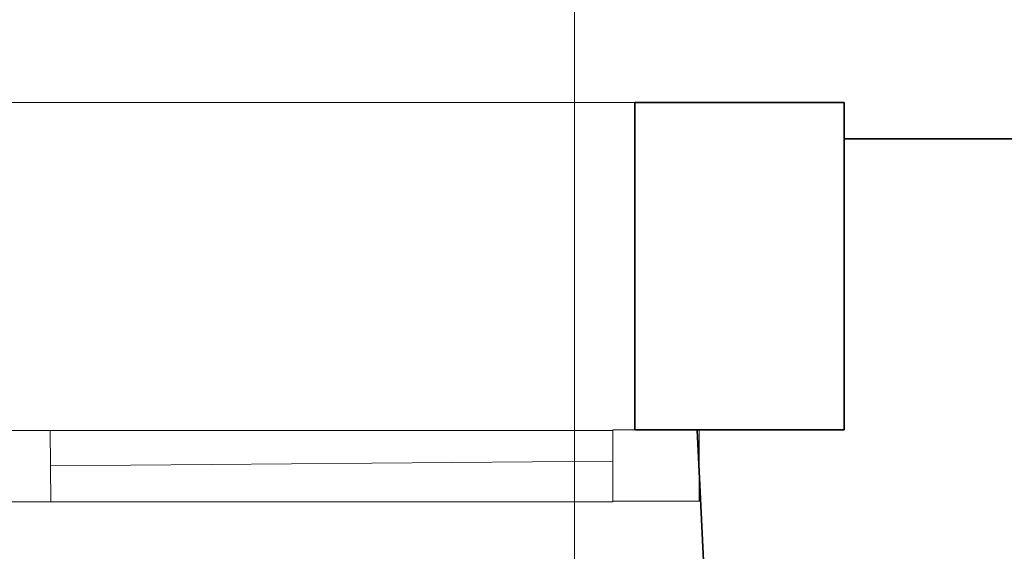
# Model space of a CAD drawing. Extents: x -223 to 557, y -138 to 606.
# Tile 302 of 347: x 209.78 to 225.77, y 360.5 to 369.14. Entities that reach past the tile are written whole.
import ezdxf

# ---------------------------------------------------------------- set-up
doc = ezdxf.new("R2010")
doc.units = 0
doc.layers.get('0').update_dxf_attribs({"lineweight": 35})
doc.layers.add('5_EG-BESTAND', color=7, linetype='Continuous', lineweight=25)
doc.layers.add('5_EG-NEU', color=7, linetype='Continuous', lineweight=25)
doc.layers.add('H_Vorlauf_Beschriftung', color=1, linetype='Continuous', lineweight=18, true_color=0xff0000)

# ---------------------------------------------------------------- blocks, each defined once
blk = doc.blocks.new('Referenz-A07ALDUO1N', base_point=(-167.675, -99.33))
at = {"layer": '5_EG-BESTAND', "color": 0, "lineweight": 13}
blk.add_line((198.728, 367.797), (219.767, 367.797), dxfattribs=at)
at = {"layer": '5_EG-BESTAND', "color": 0, "lineweight": 35}
for p, q in [((219.767, 367.797), (223.167, 367.797)), ((219.767, 362.473), (219.767, 367.797)), ((223.167, 367.797), (223.167, 362.473)), ((223.167, 362.473), (223.167, 367.203)), ((223.167, 367.203), (260.001, 367.203)), ((223.167, 362.473), (219.767, 362.473)), ((220.784, 362.472), (221.117, 362.473)), ((221.118, 355.279), (220.784, 362.472)), ((221.117, 362.473), (223.168, 362.473))]:
    blk.add_line(p, q, dxfattribs=at)
at = {"layer": '5_EG-NEU', "color": 0, "lineweight": 13}
for p, q in [((199.141, 362.463), (219.414, 362.463)), ((210.273, 362.471), (210.282, 361.312)), ((219.414, 362.473), (220.814, 362.473)), ((219.414, 361.314), (219.414, 362.473)), ((219.414, 362.463), (219.414, 361.304)), ((220.814, 362.473), (220.814, 361.314)), ((210.278, 361.891), (219.414, 361.963)), ((219.414, 361.304), (199.141, 361.303)), ((220.814, 361.314), (219.414, 361.314))]:
    blk.add_line(p, q, dxfattribs=at)
blk = doc.blocks.new('Bauteilbeschriftung-A07ALDW61N', base_point=(200.084, 352.389))
at = {"color": 0, "linetype": 'ByBlock', "lineweight": -2, "ltscale": 0.18}
blk.add_line((218.788, 403.203), (218.788, 352.389), dxfattribs=at)

msp = doc.modelspace()

# ---------------------------------------------------------------- block references
at = {"color": 251, "lineweight": 25, "ltscale": 0.25, "true_color": 0x585858}
msp.add_blockref('Referenz-A07ALDUO1N', (-167.675, -99.33), dxfattribs=at)
at = {"layer": 'H_Vorlauf_Beschriftung', "ltscale": 0.18}
msp.add_blockref('Bauteilbeschriftung-A07ALDW61N', (200.084, 352.389), dxfattribs=at)

doc.saveas('drawing.dxf')
